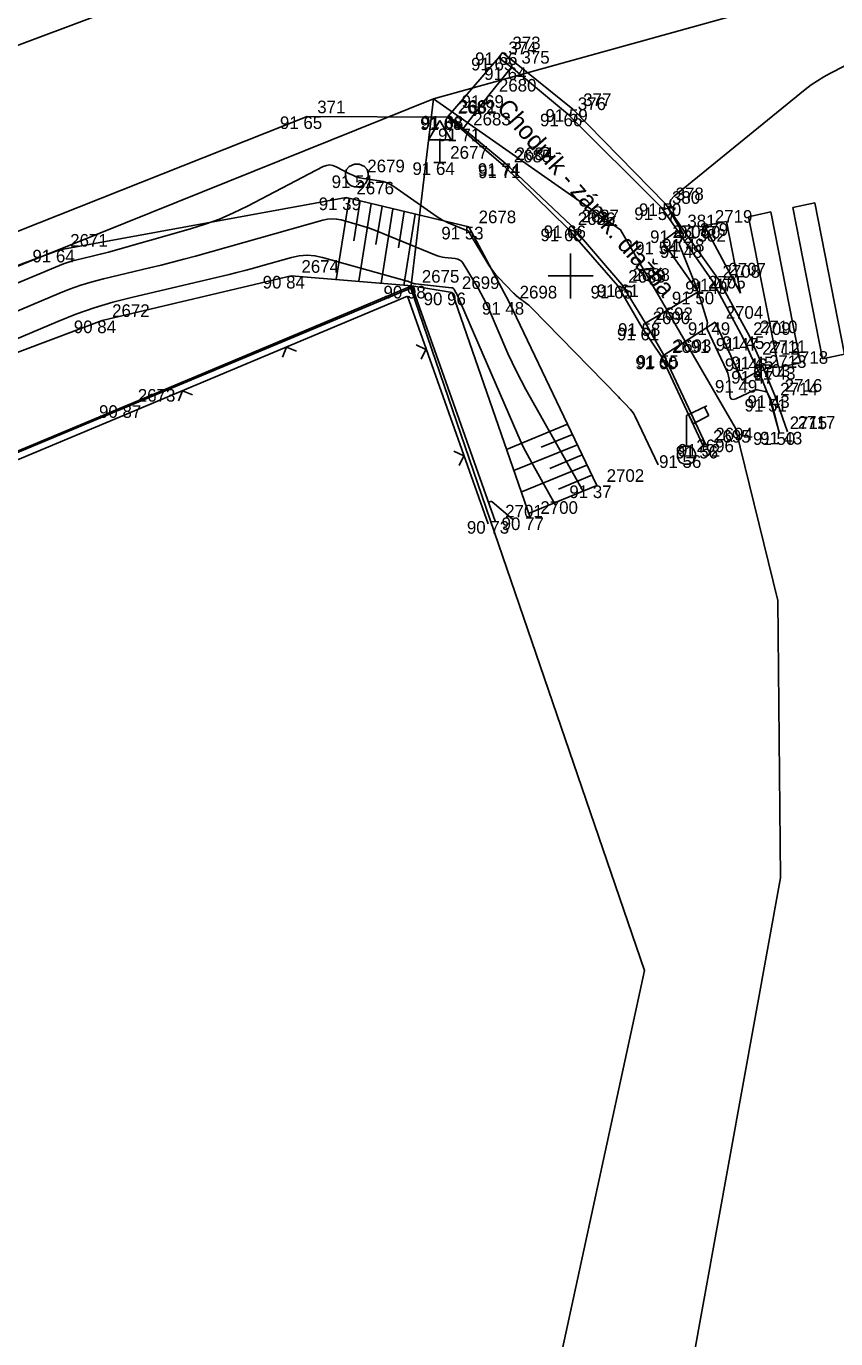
# Model space of a CAD drawing. Extents: x -711081 to -709338, y -1025122 to -1024092.
# Drawn here: x -710312.07 to -710294.12, y -1024773.58 to -1024744.46 of the extents above; entities that cross this region are included whole.
import ezdxf

# ---------------------------------------------------------------- set-up
doc = ezdxf.new("R2010")
doc.units = 0
for name, color, linetype in [('Ex_Major Contours', 7, 'Continuous'), ('Ex_Minor Contours', 7, 'Continuous'), ('Z_body', 7, 'Continuous'), ('Z_body_cisla', 7, 'Continuous'), ('Z_body_vysky_redukovane', 7, 'Continuous'), ('Z_chodnik', 7, 'Continuous'), ('Z_dopravni_znacky', 7, 'Continuous'), ('Z_hektometricka_sit', 7, 'Continuous'), ('Z_hrany_paty', 7, 'Continuous'), ('Z_katastr_hranice', 7, 'Continuous'), ('Z_komunikace', 7, 'Continuous'), ('Z_komunikace_osa', 7, 'Continuous'), ('Z_obruba', 7, 'Continuous'), ('Z_ploty', 7, 'Continuous'), ('Z_ploty_znacky', 7, 'Continuous'), ('Z_popisy', 7, 'Continuous'), ('Z_rozhranni', 7, 'Continuous'), ('Z_site_kanalizace_znaky', 7, 'Continuous'), ('Z_site_vo_znaky', 7, 'Continuous'), ('Z_technicke_srafy', 7, 'Continuous'), ('Z_vdz_prechod', 7, 'Continuous')]:
    doc.layers.add(name, color=color, linetype=linetype)

# ---------------------------------------------------------------- blocks, each defined once
blk = doc.blocks.new('POINT_DISPLAY')
blk.add_line((0, 0), (0, 0))
blk = doc.blocks.new('Z212')
for p, q in [((-0.17, 0.17), (0, 0)), ((0, 0), (0.17, 0.17))]:
    blk.add_line(p, q)
blk = doc.blocks.new('Z13')
for p, q in [((0, 0.88), (0.45, 1.1)), ((0, 0.2), (0, 0.88)), ((0.15, 0.7), (0.05, 0.9)), ((0.5, 0.88), (0.15, 0.7)), ((0.4, 1.07), (0.5, 0.88)), ((-0.2, 0.05), (-0.15, 0.15)), ((-0.2, -0.05), (-0.2, 0.05)), ((-0.15, 0.15), (-0.05, 0.2)), ((-0.05, 0.2), (0.05, 0.2)), ((0.05, 0.2), (0.15, 0.15)), ((0.15, 0.15), (0.2, 0.05)), ((0.2, 0.05), (0.2, -0.05)), ((-0.15, -0.15), (-0.2, -0.05)), ((-0.05, -0.2), (-0.15, -0.15)), ((0.05, -0.2), (-0.05, -0.2)), ((0.15, -0.15), (0.05, -0.2)), ((0.2, -0.05), (0.15, -0.15))]:
    blk.add_line(p, q)
blk = doc.blocks.new('Z620')
for p, q in [((-0.25, 0.05), (-0.23, 0.13)), ((-0.25, -0.05), (-0.25, 0.05)), ((-0.23, 0.13), (-0.17, 0.2)), ((-0.17, 0.2), (-0.05, 0.25)), ((-0.05, 0.25), (0.05, 0.25)), ((0.05, 0.25), (0.17, 0.2)), ((0.17, 0.2), (0.23, 0.13)), ((0.23, 0.13), (0.25, 0.05)), ((0.25, 0.05), (0.25, -0.05)), ((-0.2, -0.17), (-0.25, -0.05)), ((-0.13, -0.23), (-0.2, -0.17)), ((-0.05, -0.25), (-0.13, -0.23)), ((0.05, -0.25), (-0.05, -0.25)), ((0.13, -0.23), (0.05, -0.25)), ((0.2, -0.17), (0.13, -0.23)), ((0.25, -0.05), (0.2, -0.17))]:
    blk.add_line(p, q)
blk = doc.blocks.new('Z527')
for p, q in [((0, 0.93), (-0.25, 0.5)), ((0.25, 0.5), (0, 0.93)), ((-0.25, 0.5), (0.25, 0.5)), ((0, 0), (0, 0.5)), ((-0.13, 0), (0.13, 0))]:
    blk.add_line(p, q)

msp = doc.modelspace()

# ---------------------------------------------------------------- linework, layer by layer
at = {"layer": 'Ex_Major Contours'}
msp.add_lwpolyline([(-710318.533, -1024754.038), (-710311.371, -1024751.011), (-710310.972, -1024750.852), (-710310.567, -1024750.71), (-710310.156, -1024750.586), (-710309.74, -1024750.478), (-710307.575, -1024749.966), (-710307.401, -1024749.924), (-710307.227, -1024749.88), (-710307.054, -1024749.834), (-710306.881, -1024749.786), (-710306.19, -1024749.591), (-710306.018, -1024749.555), (-710305.845, -1024749.542), (-710305.672, -1024749.554), (-710305.5, -1024749.59), (-710303.622, -1024750.116), (-710303.607, -1024750.12), (-710303.592, -1024750.125), (-710303.577, -1024750.131), (-710303.562, -1024750.136), (-710303.503, -1024750.16), (-710303.489, -1024750.166), (-710303.474, -1024750.17), (-710303.458, -1024750.174), (-710303.443, -1024750.176), (-710302.638, -1024750.264), (-710302.622, -1024750.267), (-710302.608, -1024750.274), (-710302.596, -1024750.284), (-710302.586, -1024750.297), (-710302.55, -1024750.357), (-710302.542, -1024750.371), (-710302.533, -1024750.387), (-710302.526, -1024750.402), (-710302.519, -1024750.418), (-710301.194, -1024753.476), (-710301.12, -1024753.643), (-710301.041, -1024753.807), (-710300.957, -1024753.97), (-710300.87, -1024754.131), (-710300.333, -1024755.088)], dxfattribs=at)
at = {"layer": 'Ex_Minor Contours'}
for points in [[(-710295.37, -1024753.47), (-710295.525, -1024752.847), (-710295.528, -1024752.834), (-710295.532, -1024752.821), (-710295.536, -1024752.809), (-710295.54, -1024752.796), (-710295.557, -1024752.745), (-710295.562, -1024752.733), (-710295.567, -1024752.72), (-710295.573, -1024752.708), (-710295.579, -1024752.696), (-710295.623, -1024752.611), (-710295.634, -1024752.595), (-710295.648, -1024752.582), (-710295.664, -1024752.572), (-710295.682, -1024752.566), (-710295.824, -1024752.534), (-710295.854, -1024752.529), (-710295.884, -1024752.53), (-710295.913, -1024752.535), (-710295.942, -1024752.546), (-710296.335, -1024752.725), (-710296.391, -1024752.742), (-710296.432, -1024752.733), (-710296.458, -1024752.7), (-710296.467, -1024752.642), (-710296.476, -1024752.36), (-710296.481, -1024752.29), (-710296.494, -1024752.222), (-710296.513, -1024752.155), (-710296.54, -1024752.09), (-710296.967, -1024751.179), (-710296.973, -1024751.165), (-710296.976, -1024751.151), (-710296.977, -1024751.137), (-710296.976, -1024751.122), (-710296.967, -1024751.062), (-710296.965, -1024751.047), (-710296.966, -1024751.032), (-710296.967, -1024751.018), (-710296.971, -1024751.003), (-710297.118, -1024750.521), (-710297.145, -1024750.436), (-710297.174, -1024750.351), (-710297.204, -1024750.268), (-710297.236, -1024750.184), (-710297.579, -1024749.33), (-710297.584, -1024749.312), (-710297.585, -1024749.294), (-710297.582, -1024749.276), (-710297.575, -1024749.259), (-710297.529, -1024749.171), (-710297.525, -1024749.163), (-710297.521, -1024749.155), (-710297.517, -1024749.146), (-710297.514, -1024749.138), (-710297.501, -1024749.103), (-710297.499, -1024749.094), (-710297.499, -1024749.085), (-710297.501, -1024749.077), (-710297.504, -1024749.069), (-710297.799, -1024748.564), (-710297.832, -1024748.494), (-710297.831, -1024748.458), (-710297.796, -1024748.457), (-710297.726, -1024748.49), (-710297.682, -1024748.515), (-710297.765, -1024748.45), (-710297.797, -1024748.382), (-710297.777, -1024748.309), (-710297.705, -1024748.232), (-710294.793, -1024745.864), (-710294.661, -1024745.763), (-710294.524, -1024745.669), (-710294.382, -1024745.582), (-710294.236, -1024745.503), (-710293.639, -1024745.201)], [(-710312.591, -1024750.297), (-710311.339, -1024749.768), (-710311.252, -1024749.733), (-710311.163, -1024749.702), (-710311.073, -1024749.675), (-710310.982, -1024749.651), (-710310.616, -1024749.565), (-710310.524, -1024749.543), (-710310.433, -1024749.52), (-710310.342, -1024749.495), (-710310.251, -1024749.47), (-710308.434, -1024748.957), (-710308.107, -1024748.855), (-710307.787, -1024748.738), (-710307.474, -1024748.603), (-710307.166, -1024748.452), (-710305.491, -1024747.575), (-710305.417, -1024747.547), (-710305.344, -1024747.537), (-710305.271, -1024747.547), (-710305.198, -1024747.577), (-710304.906, -1024747.733), (-710304.832, -1024747.768), (-710304.756, -1024747.798), (-710304.677, -1024747.82), (-710304.596, -1024747.836), (-710304.239, -1024747.89), (-710304.154, -1024747.908), (-710304.072, -1024747.935), (-710303.995, -1024747.972), (-710303.921, -1024748.018), (-710302.957, -1024748.691), (-710302.899, -1024748.729), (-710302.839, -1024748.764), (-710302.778, -1024748.795), (-710302.714, -1024748.823), (-710302.34, -1024748.977), (-710302.334, -1024748.979), (-710302.329, -1024748.981), (-710302.323, -1024748.982), (-710302.316, -1024748.983), (-710302.292, -1024748.985), (-710302.286, -1024748.987), (-710302.281, -1024748.989), (-710302.277, -1024748.993), (-710302.273, -1024748.997), (-710301.811, -1024749.761), (-710301.764, -1024749.835), (-710301.712, -1024749.906), (-710301.657, -1024749.974), (-710301.597, -1024750.038), (-710301.264, -1024750.382), (-710301.247, -1024750.399), (-710301.229, -1024750.416), (-710301.211, -1024750.432), (-710301.192, -1024750.447), (-710301.115, -1024750.507), (-710301.096, -1024750.523), (-710301.076, -1024750.538), (-710301.057, -1024750.552), (-710301.038, -1024750.567), (-710300.949, -1024750.635), (-710300.928, -1024750.652), (-710300.907, -1024750.669), (-710300.888, -1024750.687), (-710300.869, -1024750.706), (-710298.94, -1024752.685), (-710298.907, -1024752.72), (-710298.873, -1024752.754), (-710298.84, -1024752.789), (-710298.806, -1024752.824), (-710298.673, -1024752.964), (-710298.641, -1024753), (-710298.612, -1024753.038), (-710298.587, -1024753.078), (-710298.565, -1024753.121), (-710298.058, -1024754.192)], [(-710315.362, -1024752.083), (-710311.355, -1024750.39), (-710311.112, -1024750.293), (-710310.865, -1024750.206), (-710310.615, -1024750.13), (-710310.361, -1024750.065), (-710309.34, -1024749.823), (-710309.085, -1024749.762), (-710308.831, -1024749.697), (-710308.577, -1024749.63), (-710308.324, -1024749.56), (-710305.493, -1024748.76), (-710305.392, -1024748.739), (-710305.291, -1024748.731), (-710305.189, -1024748.738), (-710305.088, -1024748.759), (-710304.684, -1024748.873), (-710304.583, -1024748.902), (-710304.483, -1024748.935), (-710304.385, -1024748.971), (-710304.287, -1024749.009), (-710303.008, -1024749.533), (-710302.954, -1024749.553), (-710302.899, -1024749.569), (-710302.843, -1024749.581), (-710302.787, -1024749.589), (-710302.557, -1024749.615), (-710302.503, -1024749.626), (-710302.456, -1024749.649), (-710302.415, -1024749.682), (-710302.382, -1024749.726), (-710302.052, -1024750.272), (-710301.989, -1024750.381), (-710301.929, -1024750.491), (-710301.874, -1024750.603), (-710301.822, -1024750.718), (-710301.389, -1024751.718), (-710301.297, -1024751.922), (-710301.201, -1024752.123), (-710301.099, -1024752.322), (-710300.992, -1024752.518), (-710299.716, -1024754.792)], [(-710301.285, -1024755.4), (-710301.74, -1024755.01), (-710301.747, -1024755.006), (-710301.754, -1024755.003), (-710301.762, -1024755.003), (-710301.77, -1024755.005), (-710301.818, -1024755.022)]]:
    msp.add_lwpolyline(points, dxfattribs=at)
at = {"layer": 'Z_chodnik'}
for p, q in [((-710302.71, -1024746.45), (-710302.38, -1024746.73)), ((-710302.38, -1024746.73), (-710301.45, -1024747.5)), ((-710301.45, -1024747.5), (-710299.99, -1024748.88)), ((-710299.99, -1024748.88), (-710298.86, -1024750.19)), ((-710298.86, -1024750.19), (-710298.34, -1024751.05)), ((-710298.34, -1024751.05), (-710297.93, -1024751.76)), ((-710297.93, -1024751.76), (-710297.01, -1024753.73))]:
    msp.add_line(p, q, dxfattribs=at)
at = {"layer": 'Z_hektometricka_sit'}
for p, q in [((-710300, -1024749.5), (-710300, -1024750.5)), ((-710300.5, -1024750), (-710299.5, -1024750))]:
    msp.add_line(p, q, dxfattribs=at)
at = {"layer": 'Z_hrany_paty'}
for p, q in [((-710311.33, -1024749.42), (-710304.98, -1024748.26)), ((-710304.98, -1024748.26), (-710302.26, -1024748.91)), ((-710302.26, -1024748.91), (-710301.36, -1024750.58)), ((-710319.93, -1024752.59), (-710311.33, -1024749.42)), ((-710310.39, -1024750.99), (-710306.2, -1024750)), ((-710306.2, -1024750), (-710303.52, -1024750.22)), ((-710303.52, -1024750.22), (-710302.63, -1024750.37)), ((-710302.63, -1024750.37), (-710300.9, -1024755.36)), ((-710301.36, -1024750.58), (-710299.42, -1024754.65)), ((-710319.14, -1024754.27), (-710310.39, -1024750.99))]:
    msp.add_line(p, q, dxfattribs=at)
at = {"layer": 'Z_katastr_hranice'}
for p, q in [((-710288.46, -1024742.02), (-710303.04, -1024746.07)), ((-710335.33, -1024759.07), (-710303.04, -1024746.07)), ((-710303.54, -1024750.27), (-710303.04, -1024746.07)), ((-710303.04, -1024746.07), (-710298.89, -1024748.98)), ((-710298.89, -1024748.98), (-710296.34, -1024753.38)), ((-710303.54, -1024750.27), (-710330.04, -1024761.34)), ((-710298.36, -1024765.41), (-710303.54, -1024750.27)), ((-710296.34, -1024753.38), (-710295.4, -1024757.2)), ((-710295.4, -1024757.2), (-710295.34, -1024763.36)), ((-710295.34, -1024763.36), (-710304.15, -1024811.83)), ((-710306.03, -1024800.72), (-710298.36, -1024765.41))]:
    msp.add_line(p, q, dxfattribs=at)
at = {"layer": 'Z_komunikace'}
for p, q in [((-710301.6, -1024745.16), (-710301.51, -1024745.04)), ((-710301.51, -1024745.04), (-710299.95, -1024746.3)), ((-710302.71, -1024746.45), (-710301.6, -1024745.16)), ((-710315.51, -1024750.29), (-710305.84, -1024746.46)), ((-710305.84, -1024746.46), (-710302.73, -1024746.48)), ((-710302.73, -1024746.48), (-710302.71, -1024746.45)), ((-710299.95, -1024746.3), (-710297.9, -1024748.39)), ((-710297.9, -1024748.39), (-710297.36, -1024749.18)), ((-710297.36, -1024749.18), (-710296.73, -1024750.06)), ((-710296.73, -1024750.06), (-710296.03, -1024751.34)), ((-710296.03, -1024751.34), (-710295.83, -1024751.79)), ((-710295.83, -1024751.79), (-710295.47, -1024752.65)), ((-710295.47, -1024752.65), (-710295.19, -1024753.46))]:
    msp.add_line(p, q, dxfattribs=at)
at = {"layer": 'Z_komunikace_osa'}
msp.add_line((-710317.1, -1024746.7), (-710302.99, -1024741.4), dxfattribs=at)
at = {"layer": 'Z_obruba'}
for p, q in [((-710301.6, -1024745.16), (-710301.31, -1024745.37)), ((-710301.31, -1024745.37), (-710300.07, -1024746.4)), ((-710302.73, -1024746.48), (-710301.49, -1024747.55)), ((-710300.07, -1024746.4), (-710297.98, -1024748.48)), ((-710301.49, -1024747.55), (-710300.06, -1024748.95)), ((-710297.98, -1024748.48), (-710297.63, -1024748.99)), ((-710300.06, -1024748.95), (-710298.95, -1024750.22)), ((-710297.63, -1024748.99), (-710297.41, -1024749.32)), ((-710297.41, -1024749.32), (-710296.85, -1024750.12)), ((-710298.95, -1024750.22), (-710298.41, -1024751.15)), ((-710296.85, -1024750.12), (-710296.17, -1024751.38)), ((-710298.41, -1024751.15), (-710297.98, -1024751.79)), ((-710296.17, -1024751.38), (-710295.97, -1024751.83)), ((-710297.98, -1024751.79), (-710297.06, -1024753.77)), ((-710295.97, -1024751.83), (-710295.83, -1024752.11)), ((-710295.83, -1024752.11), (-710295.58, -1024752.73)), ((-710295.58, -1024752.73), (-710295.37, -1024753.47))]:
    msp.add_line(p, q, dxfattribs=at)
at = {"layer": 'Z_ploty'}
for p, q in [((-710309.83, -1024752.87), (-710303.52, -1024750.22)), ((-710303.52, -1024750.22), (-710301.67, -1024755.44)), ((-710309.76, -1024753.03), (-710303.62, -1024750.45)), ((-710303.62, -1024750.45), (-710301.83, -1024755.5)), ((-710316.33, -1024755.59), (-710309.83, -1024752.87)), ((-710316.26, -1024755.75), (-710309.76, -1024753.03))]:
    msp.add_line(p, q, dxfattribs=at)
at = {"layer": 'Z_rozhranni'}
for p, q in [((-710301.31, -1024745.37), (-710301.81, -1024745.99)), ((-710302.38, -1024746.73), (-710301.81, -1024745.99)), ((-710297.63, -1024748.99), (-710297.96, -1024749.24)), ((-710297.17, -1024750.35), (-710297.96, -1024749.24)), ((-710297.17, -1024750.35), (-710298.34, -1024751.05)), ((-710296.79, -1024751.03), (-710297.93, -1024751.76)), ((-710296.19, -1024752.31), (-710296.79, -1024751.03)), ((-710296.19, -1024752.31), (-710295.83, -1024752.11))]:
    msp.add_line(p, q, dxfattribs=at)
at = {"layer": 'Z_technicke_srafy'}
for p, q in [((-710304.91, -1024748.28), (-710305.2, -1024750.08)), ((-710304.67, -1024748.33), (-710304.81, -1024749.22)), ((-710304.42, -1024748.39), (-710304.7, -1024750.12)), ((-710304.18, -1024748.45), (-710304.32, -1024749.3)), ((-710303.94, -1024748.51), (-710304.2, -1024750.16)), ((-710303.69, -1024748.57), (-710303.82, -1024749.38)), ((-710303.45, -1024748.63), (-710303.7, -1024750.21)), ((-710300.07, -1024753.29), (-710301.42, -1024753.85)), ((-710299.96, -1024753.52), (-710300.65, -1024753.8)), ((-710299.85, -1024753.75), (-710301.26, -1024754.32)), ((-710299.74, -1024753.97), (-710300.46, -1024754.27)), ((-710299.64, -1024754.2), (-710301.1, -1024754.8)), ((-710299.42, -1024754.65), (-710300.93, -1024755.27)), ((-710299.53, -1024754.42), (-710300.27, -1024754.73))]:
    msp.add_line(p, q, dxfattribs=at)
at = {"layer": 'Z_vdz_prechod'}
for p, q in [((-710296.05, -1024748.69), (-710295.56, -1024748.58)), ((-710295.56, -1024748.58), (-710294.9, -1024751.93)), ((-710295.07, -1024748.48), (-710294.58, -1024748.38)), ((-710294.41, -1024751.84), (-710295.07, -1024748.48)), ((-710294.58, -1024748.38), (-710293.92, -1024751.74)), ((-710297.03, -1024748.89), (-710296.54, -1024748.79)), ((-710296.54, -1024748.79), (-710296.23, -1024750.38)), ((-710295.39, -1024752.03), (-710296.05, -1024748.69)), ((-710297.03, -1024748.89), (-710296.23, -1024750.38)), ((-710294.41, -1024751.84), (-710293.92, -1024751.74)), ((-710295.39, -1024752.03), (-710294.9, -1024751.93))]:
    msp.add_line(p, q, dxfattribs=at)

# ---------------------------------------------------------------- block references
at = {"layer": 'Z_body'}
for p in [(-710301.51, -1024745.04), (-710301.6, -1024745.16), (-710301.31, -1024745.37), (-710301.81, -1024745.99), (-710305.84, -1024746.46), (-710302.73, -1024746.48), (-710302.71, -1024746.45), (-710300.07, -1024746.4), (-710299.95, -1024746.3), (-710302.38, -1024746.73), (-710302.9, -1024747.48), (-710301.49, -1024747.55), (-710301.45, -1024747.5), (-710304.74, -1024747.77), (-710304.98, -1024748.26), (-710297.98, -1024748.48), (-710297.9, -1024748.39), (-710302.26, -1024748.91), (-710300.06, -1024748.95), (-710299.99, -1024748.88), (-710297.63, -1024748.99), (-710297.03, -1024748.89), (-710311.33, -1024749.42), (-710297.96, -1024749.24), (-710297.41, -1024749.32), (-710297.36, -1024749.18), (-710306.2, -1024750), (-710303.52, -1024750.22), (-710298.95, -1024750.22), (-710298.86, -1024750.19), (-710296.85, -1024750.12), (-710296.73, -1024750.06), (-710302.63, -1024750.37), (-710301.36, -1024750.58), (-710297.17, -1024750.35), (-710310.39, -1024750.99), (-710298.41, -1024751.15), (-710298.34, -1024751.05), (-710296.79, -1024751.03), (-710296.17, -1024751.38), (-710296.03, -1024751.34), (-710297.93, -1024751.76), (-710297.98, -1024751.79), (-710295.97, -1024751.83), (-710295.83, -1024751.79), (-710295.34, -1024752.02), (-710296.19, -1024752.31), (-710295.83, -1024752.11), (-710295.47, -1024752.65), (-710309.83, -1024752.87), (-710295.58, -1024752.73), (-710295.37, -1024753.47), (-710295.19, -1024753.46), (-710297.06, -1024753.77), (-710297.01, -1024753.73), (-710297.43, -1024753.98), (-710299.42, -1024754.65), (-710301.67, -1024755.44), (-710300.9, -1024755.36)]:
    msp.add_blockref('POINT_DISPLAY', p, dxfattribs=at)
at = {"layer": 'Z_dopravni_znacky'}
msp.add_blockref('Z527', (-710302.9, -1024747.48), dxfattribs=at)
at = {"layer": 'Z_ploty_znacky'}
for p, rotation in [((-710303.21, -1024751.63), 109.5), ((-710306.3, -1024751.58), -157.20000000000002), ((-710308.61, -1024752.55), -157.20000000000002), ((-710302.37, -1024753.99), 109.5)]:
    msp.add_blockref('Z212', p, dxfattribs=dict(at, rotation=rotation))
at = {"layer": 'Z_site_kanalizace_znaky'}
msp.add_blockref('Z620', (-710304.74, -1024747.77), dxfattribs=at)
at = {"layer": 'Z_site_vo_znaky'}
msp.add_blockref('Z13', (-710297.43, -1024753.98), dxfattribs=at)

# ---------------------------------------------------------------- texts
at = {"layer": 'Z_body_cisla'}
for s, p in [('373', (-710301.29, -1024744.97)), ('374', (-710301.38, -1024745.08)), ('375', (-710301.09, -1024745.29)), ('2680', (-710301.59, -1024745.91)), ('377', (-710299.72, -1024746.23)), ('371', (-710305.62, -1024746.39)), ('2682', (-710302.5, -1024746.4)), ('2681', (-710302.48, -1024746.38)), ('376', (-710299.84, -1024746.32)), ('2683', (-710302.16, -1024746.66)), ('2677', (-710302.67, -1024747.4)), ('2679', (-710304.51, -1024747.7)), ('2685', (-710301.26, -1024747.48)), ('2684', (-710301.22, -1024747.43)), ('2676', (-710304.75, -1024748.19)), ('380', (-710297.75, -1024748.4)), ('378', (-710297.67, -1024748.32)), ('2678', (-710302.04, -1024748.83)), ('2687', (-710299.76, -1024748.81)), ('2719', (-710296.8, -1024748.82)), ('2686', (-710299.84, -1024748.87)), ('381', (-710297.41, -1024748.92)), ('379', (-710297.13, -1024749.11)), ('2671', (-710311.1, -1024749.35)), ('2706', (-710297.74, -1024749.16)), ('382', (-710297.18, -1024749.24)), ('2674', (-710305.97, -1024749.93)), ('2707', (-710296.5, -1024749.99)), ('2675', (-710303.3, -1024750.15)), ('2699', (-710302.41, -1024750.29)), ('2689', (-710298.72, -1024750.15)), ('2688', (-710298.63, -1024750.11)), ('2705', (-710296.95, -1024750.28)), ('2708', (-710296.63, -1024750.04)), ('2698', (-710301.13, -1024750.5)), ('2672', (-710310.17, -1024750.91)), ('2690', (-710298.18, -1024751.07)), ('2692', (-710298.12, -1024750.98)), ('2704', (-710296.56, -1024750.95)), ('2709', (-710295.95, -1024751.31)), ('2710', (-710295.8, -1024751.27)), ('2691', (-710297.75, -1024751.71)), ('2693', (-710297.71, -1024751.69)), ('2712', (-710295.75, -1024751.75)), ('2711', (-710295.6, -1024751.71)), ('2713', (-710295.6, -1024752.04)), ('2718', (-710295.12, -1024751.95)), ('2703', (-710295.96, -1024752.24)), ('2714', (-710295.35, -1024752.65)), ('2716', (-710295.25, -1024752.57)), ('2673', (-710309.6, -1024752.79)), ('2715', (-710295.14, -1024753.4)), ('2717', (-710294.96, -1024753.39)), ('2695', (-710296.84, -1024753.7)), ('2694', (-710296.79, -1024753.65)), ('2696', (-710297.21, -1024753.91)), ('2702', (-710299.2, -1024754.57)), ('2701', (-710301.45, -1024755.36)), ('2700', (-710300.67, -1024755.28))]:
    msp.add_text(s, height=0.28, dxfattribs=at).set_placement(p)
at = {"layer": 'Z_body_vysky_redukovane'}
for s, p in [('91 66', (-710302.117, -1024745.32)), ('91 65', (-710302.207, -1024745.44)), ('91 64', (-710301.917, -1024745.65)), ('91 69', (-710302.417, -1024746.27)), ('91 65', (-710306.447, -1024746.74)), ('91 68', (-710303.337, -1024746.76)), ('91 68', (-710303.317, -1024746.73)), ('91 66', (-710300.677, -1024746.68)), ('91 59', (-710300.557, -1024746.58)), ('91 71', (-710302.94, -1024747.01)), ('91 64', (-710303.507, -1024747.76)), ('91 74', (-710302.057, -1024747.78)), ('91 71', (-710302.05, -1024747.83)), ('91 51', (-710305.3, -1024748.05)), ('91 39', (-710305.587, -1024748.54)), ('91 57', (-710298.587, -1024748.76)), ('91 50', (-710298.483, -1024748.67)), ('91 53', (-710302.867, -1024749.19)), ('91 68', (-710300.667, -1024749.23)), ('91 66', (-710300.597, -1024749.16)), ('91 52', (-710298.237, -1024749.27)), ('91 50', (-710297.613, -1024749.17)), ('91 64', (-710311.937, -1024749.7)), ('91 54', (-710298.567, -1024749.52)), ('91 48', (-710298.017, -1024749.6)), ('91 48', (-710297.967, -1024749.46)), ('90 84', (-710306.83, -1024750.28)), ('90 98', (-710304.15, -1024750.5)), ('91 65', (-710299.557, -1024750.5)), ('91 61', (-710299.42, -1024750.47)), ('91 49', (-710297.457, -1024750.4)), ('91 47', (-710297.337, -1024750.34)), ('90 96', (-710303.26, -1024750.65)), ('91 48', (-710301.967, -1024750.86)), ('91 50', (-710297.753, -1024750.63)), ('90 84', (-710311.02, -1024751.27)), ('91 61', (-710298.97, -1024751.43)), ('91 58', (-710298.947, -1024751.33)), ('91 49', (-710297.397, -1024751.31)), ('91 47', (-710296.777, -1024751.66)), ('91 45', (-710296.637, -1024751.62)), ('91 55', (-710298.537, -1024752.04)), ('91 60', (-710298.563, -1024752.07)), ('91 46', (-710296.577, -1024752.11)), ('91 45', (-710296.437, -1024752.07)), ('91 43', (-710295.947, -1024752.3)), ('91 49', (-710296.797, -1024752.59)), ('91 47', (-710296.437, -1024752.39)), ('91 43', (-710296.077, -1024752.93)), ('90 87', (-710310.46, -1024753.15)), ('91 51', (-710296.14, -1024753.01)), ('91 50', (-710295.953, -1024753.75)), ('91 43', (-710295.797, -1024753.74)), ('91 56', (-710297.667, -1024754.05)), ('91 52', (-710297.617, -1024754.01)), ('91 56', (-710298.037, -1024754.26)), ('91 37', (-710300.027, -1024754.93)), ('90 73', (-710302.3, -1024755.72)), ('90 77', (-710301.53, -1024755.64))]:
    msp.add_text(s, height=0.28, dxfattribs=at).set_placement(p)
at = {"layer": 'Z_popisy'}
msp.add_text('Chodník - zámk. dlažba', height=0.4, rotation=311.4, dxfattribs=at).set_placement((-710301.66, -1024746.29))

doc.saveas('drawing.dxf')
